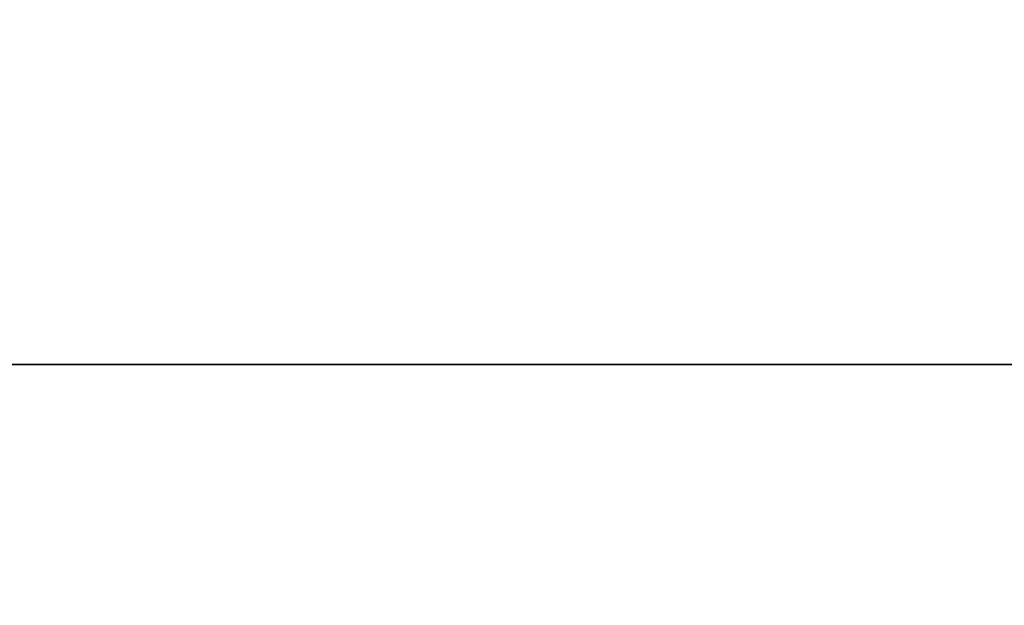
# Model space of a CAD drawing. Header units: millimetres. Extents: x -522 to 188, y -54 to 63.
# Tile 765 of 1056: x -2.58135 to -2.57265, y -36.79483 to -36.78967. Entities that reach past the tile are written whole.
import ezdxf

# ---------------------------------------------------------------- set-up
doc = ezdxf.new("R2010")
doc.units = ezdxf.units.MM
doc.header["$LTSCALE"] = 65.185185
for name, color, linetype in [('1', 7, 'CONTINUOUS'), ('2', 7, 'CONTINUOUS'), ('8', 7, 'CONTINUOUS'), ('9', 7, 'CONTINUOUS')]:
    doc.layers.add(name, color=color, linetype=linetype)

msp = doc.modelspace()

# ---------------------------------------------------------------- linework, layer by layer
at = {"layer": '1', "color": 7, "linetype": 'CONTINUOUS'}
for points in [[(-3.3647088, -36.8, -12.5570172), (-2.5361742, 23, -12.7502086), (-2.5362295, -36.8, -12.7501964), (-3.3647088, -36.8, -12.5570172)], [(-3.3646476, 23, -12.5570357), (-2.5361742, 23, -12.7502086), (-3.3647088, -36.8, -12.5570172), (-3.3646476, 23, -12.5570357)]]:
    msp.add_3dface(points, dxfattribs=at)
at = {"layer": '2', "color": 7, "linetype": 'CONTINUOUS'}
for points in [[(-2.5362295, -36.8, 12.7501964), (-3.3646476, 23, 12.5570357), (-3.3647088, -36.8, 12.5570172), (-2.5362295, -36.8, 12.7501964)], [(-2.5361742, 23, 12.7502086), (-3.3646476, 23, 12.5570357), (-2.5362295, -36.8, 12.7501964), (-2.5361742, 23, 12.7502086)]]:
    msp.add_3dface(points, dxfattribs=at)
at = {"layer": '8', "color": 3, "linetype": 'CONTINUOUS'}
for points in [[(-2.1731956, -36.7709129, -10.9253919), (-2.8523248, -36.7927089, -10.645021), (-2.8830974, -36.7709129, -10.759866), (-2.1731956, -36.7709129, -10.9253919)], [(-2.15, -36.7927089, -10.8087802), (-2.8523248, -36.7927089, -10.645021), (-2.1731956, -36.7709129, -10.9253919), (-2.15, -36.7927089, -10.8087802)], [(-2.5807847, -36.8, -10.5900652), (-2.9409741, -36.8, -10.4957386), (-2.8523248, -36.7927089, -10.645021), (-2.5807847, -36.8, -10.5900652)], [(-2.15, -36.7927089, -10.8087802), (-2.5807847, -36.8, -10.5900652), (-2.8523248, -36.7927089, -10.645021), (-2.15, -36.7927089, -10.8087802)], [(-2.2178455, -36.8, -10.6719753), (-2.5807847, -36.8, -10.5900652), (-2.15, -36.7927089, -10.8087802), (-2.2178455, -36.8, -10.6719753)]]:
    msp.add_3dface(points, dxfattribs=at)
at = {"layer": '9', "color": 3, "linetype": 'CONTINUOUS'}
for points in [[(-2.8523248, -36.7927089, 10.645021), (-2.15, -36.7927089, 10.8087802), (-2.8830974, -36.7709129, 10.759866), (-2.8523248, -36.7927089, 10.645021)], [(-2.8830974, -36.7709129, 10.759866), (-2.15, -36.7927089, 10.8087802), (-2.1731956, -36.7709129, 10.9253919), (-2.8830974, -36.7709129, 10.759866)], [(-2.9409732, -36.8, 10.4957388), (-2.5807838, -36.8, 10.5900654), (-2.8523248, -36.7927089, 10.645021), (-2.9409732, -36.8, 10.4957388)], [(-2.8523248, -36.7927089, 10.645021), (-2.2178446, -36.8, 10.6719755), (-2.15, -36.7927089, 10.8087802), (-2.8523248, -36.7927089, 10.645021)], [(-2.5807838, -36.8, 10.5900654), (-2.2178446, -36.8, 10.6719755), (-2.8523248, -36.7927089, 10.645021), (-2.5807838, -36.8, 10.5900654)]]:
    msp.add_3dface(points, dxfattribs=at)

doc.saveas('drawing.dxf')
